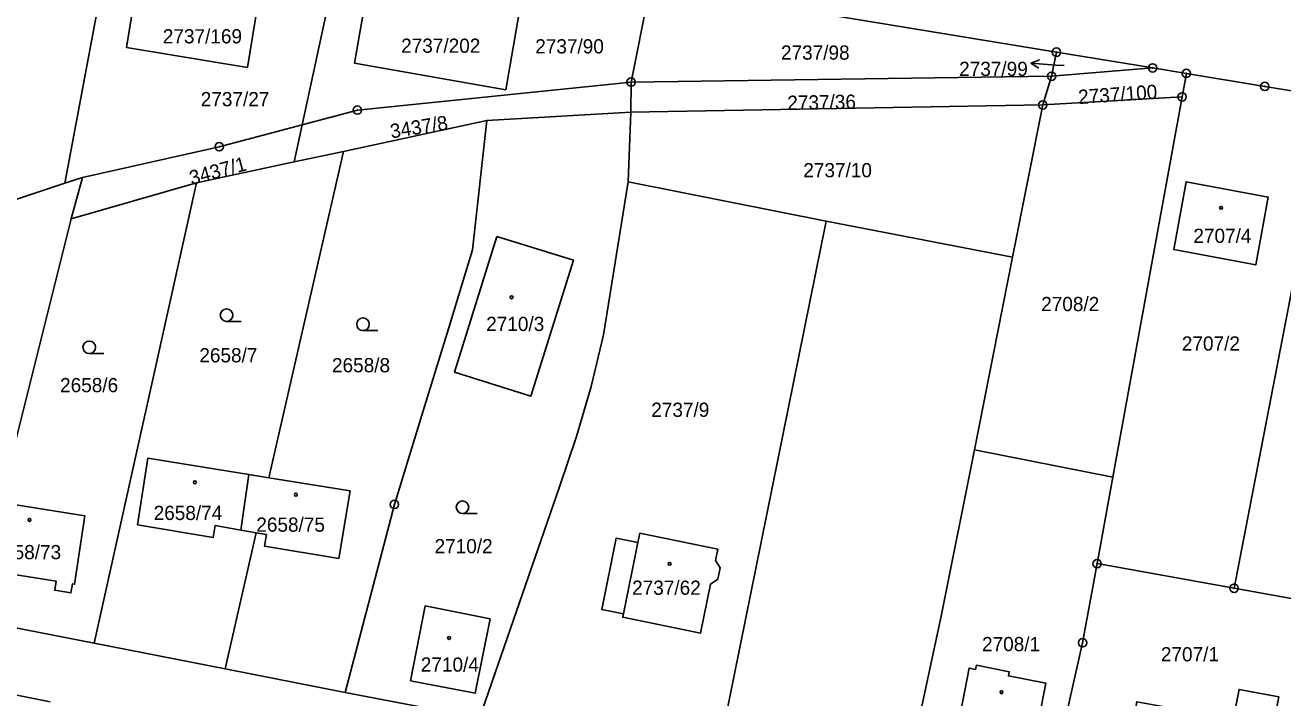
# Model space of a CAD drawing. Extents: x -733394 to -722299, y -1082822 to -1075049.
# Drawn here: x -728026.7 to -727876.2, y -1078155.4 to -1078074.9 of the extents above; entities that cross this region are included whole.
import ezdxf

# ---------------------------------------------------------------- set-up
doc = ezdxf.new("R2010")
doc.units = 0
for name, color, linetype in [('Hranice parcel', 7, 'Continuous'), ('Parcelní čísla', 7, 'Continuous'), ('Pop  PČ popisy', 7, 'Continuous'), ('Vnitřní kresba', 7, 'Continuous'), ('Značky bodu BP', 7, 'Continuous'), ('Značky budov', 7, 'Continuous'), ('Značky kultur', 7, 'Continuous')]:
    doc.layers.add(name, color=color, linetype=linetype)

msp = doc.modelspace()

# ---------------------------------------------------------------- linework, layer by layer
at = {"layer": 'Hranice parcel'}
for p, q in [((-728021.95, -1078093.82), (-728015.57, -1078059.66)), ((-727993.55, -1078086.81), (-727988.64, -1078064.09)), ((-727954.17, -1078081.71), (-727951.86, -1078070.14)), ((-727951.86, -1078070.14), (-727903.25, -1078078.13)), ((-727903.83, -1078081.01), (-727903.25, -1078078.13)), ((-727903.25, -1078078.13), (-727891.73, -1078080.02)), ((-727903.83, -1078081.01), (-727954.17, -1078081.71)), ((-727904.89, -1078084.45), (-727903.83, -1078081.01)), ((-727903.83, -1078081.01), (-727891.73, -1078080.02)), ((-727891.73, -1078080.02), (-727887.7, -1078080.68)), ((-727887.7, -1078080.68), (-727888.21, -1078083.48)), ((-727954.17, -1078081.71), (-727954.2, -1078085.32)), ((-727888.21, -1078083.48), (-727904.89, -1078084.45)), ((-727888.21, -1078083.48), (-727896.5, -1078128.98)), ((-727881.99, -1078142.26), (-727870.63, -1078083.49)), ((-727954.2, -1078085.32), (-727971.44, -1078086.31)), ((-727954.52, -1078093.64), (-727954.2, -1078085.32)), ((-727904.89, -1078084.45), (-727954.2, -1078085.32)), ((-727908.51, -1078102.65), (-727904.89, -1078084.45)), ((-727994.51, -1078091.27), (-727993.55, -1078086.81)), ((-727971.44, -1078086.31), (-727988.61, -1078090)), ((-727997.53, -1078129.05), (-727988.61, -1078090)), ((-727988.61, -1078090), (-727994.51, -1078091.27)), ((-727994.51, -1078091.27), (-728006.18, -1078093.77)), ((-728019.86, -1078093.13), (-728021.95, -1078093.82)), ((-728021.19, -1078098.06), (-728019.86, -1078093.13)), ((-728021.95, -1078093.82), (-728040.92, -1078100.07)), ((-728006.18, -1078093.77), (-728021.19, -1078098.06)), ((-728018.44, -1078148.83), (-728006.18, -1078093.77)), ((-727913.08, -1078125.69), (-727908.51, -1078102.65)), ((-727896.5, -1078128.98), (-727913.08, -1078125.69)), ((-728000.9, -1078135.31), (-727999.93, -1078128.66)), ((-727999.93, -1078128.66), (-727997.53, -1078129.05)), ((-727896.5, -1078128.98), (-727898.39, -1078139.32)), ((-727999.04, -1078135.63), (-728000.9, -1078135.31)), ((-728002.76, -1078151.92), (-727999.04, -1078135.63)), ((-727881.99, -1078142.26), (-727898.39, -1078139.32)), ((-727865.59, -1078145.2), (-727881.99, -1078142.26)), ((-728033.99, -1078145.79), (-728018.44, -1078148.83)), ((-728018.44, -1078148.83), (-728002.76, -1078151.92)), ((-728002.76, -1078151.92), (-727988.4, -1078154.74)), ((-728023.7, -1078155.86), (-728039.25, -1078152.79)), ((-727972.31, -1078157.8), (-727988.4, -1078154.74))]:
    msp.add_line(p, q, dxfattribs=at)
for points in [[(-728014.59, -1078077.57), (-728012.93, -1078067.49), (-728009.25, -1078068.1), (-728007.46, -1078066.9), (-728003.42, -1078067.54), (-728002.19, -1078069.25), (-727998.44, -1078069.9), (-728000.11, -1078079.97), (-728014.59, -1078077.57)], [(-727985.52, -1078069.35), (-727977.31, -1078070.77), (-727977.61, -1078072.5), (-727975.94, -1078072.78), (-727975.64, -1078071.06), (-727967.42, -1078072.49), (-727969.17, -1078082.62), (-727987.27, -1078079.46), (-727985.52, -1078069.35)], [(-727887.7, -1078080.68), (-727878.31, -1078082.23), (-727870.63, -1078083.49)], [(-727993.55, -1078086.81), (-727986.94, -1078085.06), (-727954.17, -1078081.71)], [(-727993.55, -1078086.81), (-728003.48, -1078089.44), (-728019.86, -1078093.13)], [(-727988.4, -1078154.74), (-727982.5, -1078132.24), (-727979.06, -1078121.05), (-727976.05, -1078111.22), (-727973.15, -1078101.78), (-727971.44, -1078086.31)], [(-727972.31, -1078157.8), (-727962.73, -1078130.13), (-727960.7, -1078124.09), (-727958.95, -1078118.12), (-727957.48, -1078111.96), (-727954.52, -1078093.64)], [(-727908.51, -1078102.65), (-727930.81, -1078098.35), (-727954.52, -1078093.64)], [(-727877.9, -1078095.46), (-727879.39, -1078103.58), (-727889.21, -1078101.75), (-727887.72, -1078093.64), (-727877.9, -1078095.46)], [(-728031.63, -1078131.67), (-728030.26, -1078126.13), (-728028.33, -1078126.63), (-728021.19, -1078098.06)], [(-727970.23, -1078100.18), (-727961.08, -1078103), (-727966.16, -1078119.27), (-727975.3, -1078116.42), (-727970.23, -1078100.18)], [(-727921.8, -1078167.71), (-727917.04, -1078145.61), (-727913.08, -1078125.69)], [(-728000.9, -1078135.31), (-728003.98, -1078134.77), (-728004.22, -1078136.2), (-728013.25, -1078134.66), (-728012.03, -1078126.71), (-727999.93, -1078128.66)], [(-727997.53, -1078129.05), (-727987.82, -1078130.61), (-727989.14, -1078138.7), (-727998.06, -1078137.22), (-727997.83, -1078135.84), (-727999.04, -1078135.63)], [(-728031.63, -1078131.67), (-728019.56, -1078133.61), (-728020.79, -1078141.78), (-728021.06, -1078141.74), (-728021.23, -1078142.82), (-728023.17, -1078142.51), (-728023, -1078141.42), (-728029.81, -1078140.32), (-728029.59, -1078138.87), (-728032.66, -1078138.4)], [(-727953.14, -1078135.66), (-727943.8, -1078137.59), (-727944.06, -1078138.93), (-727943.52, -1078139.82), (-727943.79, -1078141.19), (-727944.66, -1078141.76), (-727945.86, -1078147.62), (-727955.18, -1078145.73), (-727955.1, -1078145.34), (-727957.68, -1078144.81), (-727955.95, -1078136.27), (-727953.37, -1078136.8), (-727953.14, -1078135.66)], [(-727898.39, -1078139.32), (-727900.12, -1078148.79), (-727905.13, -1078170.97)], [(-727978.81, -1078144.36), (-727971.06, -1078145.92), (-727972.82, -1078154.83), (-727980.57, -1078153.33), (-727978.81, -1078144.36)], [(-727908.68, -1078161.8), (-727911.4, -1078161.27), (-727911.31, -1078160.82), (-727915.3, -1078160.04), (-727913.71, -1078151.82), (-727912.93, -1078151.97), (-727912.83, -1078151.47), (-727908.91, -1078152.26), (-727909, -1078152.75), (-727904.53, -1078153.61), (-727906.13, -1078161.83), (-727908.59, -1078161.35), (-727908.68, -1078161.8)], [(-727895.15, -1078164.23), (-727893.63, -1078155.84), (-727888.82, -1078156.73), (-727889.09, -1078158.22), (-727884.86, -1078158.98), (-727884.59, -1078157.51), (-727882.08, -1078157.99), (-727881.39, -1078154.36), (-727876.63, -1078155.26), (-727877.31, -1078158.84), (-727876.43, -1078159.02), (-727877.97, -1078167.39), (-727888.17, -1078165.52), (-727888.02, -1078164.63), (-727889.94, -1078164.27), (-727890.09, -1078165.16), (-727895.15, -1078164.23)]]:
    msp.add_lwpolyline(points, dxfattribs=at)
at = {"layer": 'Pop  PČ popisy'}
for p, q in [((-727906.31, -1078079.46), (-727905.28, -1078079.03)), ((-727903.32, -1078079.67), (-727906.31, -1078079.46)), ((-727906.31, -1078079.46), (-727905.35, -1078080.03)), ((-727902.34, -1078079.73), (-727903.32, -1078079.67))]:
    msp.add_line(p, q, dxfattribs=at)
at = {"layer": 'Vnitřní kresba'}
for p, q in [((-727930.81, -1078098.35), (-727944.01, -1078163.36)), ((-727953.37, -1078136.8), (-727955.1, -1078145.34))]:
    msp.add_line(p, q, dxfattribs=at)
at = {"layer": 'Značky bodu BP'}
for centre, radius in [((-727903.25, -1078078.13), 0.5), ((-727903.25, -1078078.13), 0.0303), ((-727891.73, -1078080.02), 0.5), ((-727954.17, -1078081.71), 0.5), ((-727903.83, -1078081.01), 0.5), ((-727903.83, -1078081.01), 0.0303), ((-727891.73, -1078080.02), 0.0303), ((-727887.7, -1078080.68), 0.5), ((-727887.7, -1078080.68), 0.0303), ((-727954.17, -1078081.71), 0.0303), ((-727878.31, -1078082.23), 0.5), ((-727878.31, -1078082.23), 0.0303), ((-727904.89, -1078084.45), 0.5), ((-727888.21, -1078083.48), 0.5), ((-727888.21, -1078083.48), 0.0303), ((-727986.94, -1078085.06), 0.5), ((-727986.94, -1078085.06), 0.0303), ((-727904.89, -1078084.45), 0.0303), ((-728003.48, -1078089.44), 0.5), ((-728003.48, -1078089.44), 0.0303), ((-727982.5, -1078132.24), 0.5), ((-727982.5, -1078132.24), 0.0303), ((-727898.39, -1078139.32), 0.5), ((-727898.39, -1078139.32), 0.0303), ((-727881.99, -1078142.26), 0.5), ((-727881.99, -1078142.26), 0.0303), ((-727900.12, -1078148.79), 0.5), ((-727900.12, -1078148.79), 0.0303)]:
    msp.add_circle(centre, radius, dxfattribs=at)
at = {"layer": 'Značky budov'}
for centre in [(-727883.54, -1078096.75), (-727968.48, -1078107.45), (-728006.4, -1078129.59), (-727994.31, -1078131.07), (-728026.19, -1078134.09), (-727949.57, -1078139.34), (-727975.96, -1078148.2), (-727909.83, -1078154.71)]:
    msp.add_circle(centre, 0.175, dxfattribs=at)
at = {"layer": 'Značky kultur'}
for p, q in [((-728002.6, -1078110.34), (-728000.85, -1078110.34)), ((-727986.26, -1078111.43), (-727984.51, -1078111.43)), ((-728019.04, -1078114.19), (-728017.29, -1078114.19)), ((-727974.36, -1078133.32), (-727972.61, -1078133.32))]:
    msp.add_line(p, q, dxfattribs=at)
for centre in [(-728002.6, -1078109.59), (-727986.26, -1078110.68), (-728019.04, -1078113.44), (-727974.36, -1078132.57)]:
    msp.add_circle(centre, 0.75, dxfattribs=at)

# ---------------------------------------------------------------- texts
at = {"layer": 'Parcelní čísla'}
for s, p in [('2737/169', (-728010.23, -1078077.08)), ('2737/202', (-727981.7, -1078078.21)), ('2737/90', (-727965.65, -1078078.28)), ('2737/98', (-727936.23, -1078079.03)), ('2737/99', (-727914.9, -1078080.98)), ('2737/27', (-728005.69, -1078084.6)), ('2737/10', (-727933.56, -1078093.1)), ('2707/4', (-727886.86, -1078100.95)), ('2708/2', (-727905.08, -1078109.11)), ('2710/3', (-727971.52, -1078111.49)), ('2707/2', (-727888.24, -1078113.83)), ('2658/7', (-728005.86, -1078115.24)), ('2658/8', (-727989.98, -1078116.43)), ('2658/6', (-728022.53, -1078118.81)), ('2737/9', (-727951.76, -1078121.76)), ('2658/74', (-728011.33, -1078134.1)), ('2658/75', (-727999.04, -1078135.5)), ('2658/73', (-728030.62, -1078138.79)), ('2710/2', (-727977.7, -1078138.08)), ('2737/62', (-727954.05, -1078143.05)), ('2708/1', (-727912.16, -1078149.79)), ('2710/4', (-727979.35, -1078152.24)), ('2707/1', (-727890.75, -1078151.01))]:
    msp.add_text(s, height=1.7, dxfattribs=at).set_placement(p)
for s, rotation, p in [('2737/100', 4, (-727900.59, -1078084.35)), ('2737/36', 1, (-727935.46, -1078085.04)), ('3437/8', 9, (-727982.88, -1078088.46)), ('3437/1', 15, (-728006.8, -1078094.04))]:
    msp.add_text(s, height=1.7, rotation=rotation, dxfattribs=at).set_placement(p)

doc.saveas('drawing.dxf')
